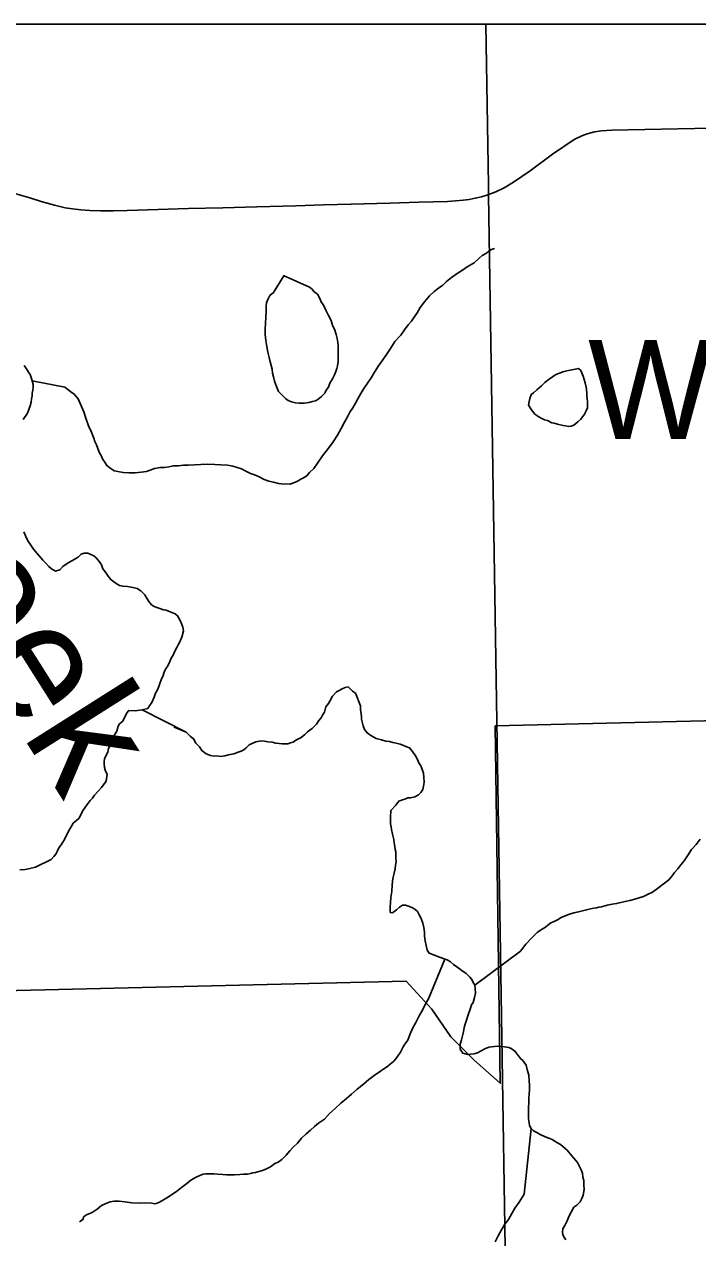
# Model space of a CAD drawing. Extents: x 103424 to 290657, y 38711 to 110967.
# Drawn here: x 146397 to 149253, y 105819 to 110967 of the extents above; entities that cross this region are included whole.
import ezdxf

# ---------------------------------------------------------------- set-up
doc = ezdxf.new("R2010")
doc.units = 0
for name, color, linetype in [('GM_X_Corporation', 7, 'Continuous'), ('GM_X_County_Road', 7, 'Continuous'), ('GM_X_Minor_Lake', 7, 'Continuous'), ('GM_X_Minor_River', 7, 'Continuous'), ('GM_X_Minor_River_Text', 7, 'Continuous'), ('GM_X_Unincorporated_Text', 7, 'Continuous')]:
    doc.layers.add(name, color=color, linetype=linetype)

msp = doc.modelspace()

# ---------------------------------------------------------------- linework, layer by layer
at = {"layer": 'GM_X_Corporation'}
for points in [[(103423.7, 96534.8), (103423.7, 38711.2), (175679.7, 38711.2), (175679.7, 110967.2), (119699, 110967.2), (119716.9, 106542.5), (119719.8, 106322.8), (119720.8, 106006.3), (119709.7, 99445.7), (119706.4, 99064.2), (119663.9, 96690), (117026.4, 96688.2), (115542.1, 96665), (105081.7, 96574.5)], [(173175.4, 110967.2), (148354.5, 110967.2), (148366.5, 110284), (148366.4, 110242.2), (148494.2, 102114.7), (148500.5, 101714.1), (148505.8, 101377.4), (148509.9, 101119.2), (148594.2, 97294.7), (158050.5, 97608.1), (158064.2, 97608.5), (162306.4, 97749.1), (162479.3, 97753.8), (165116.9, 97825.6), (173478.4, 98058.2), (173457.5, 99090), (173443.3, 99817.2), (173398.5, 101988.3), (173365.2, 103570.9), (173327.2, 105148.6), (173218, 109584.4)]]:
    msp.add_lwpolyline(points, close=True, dxfattribs=at)
for points in [[(138975.4, 97011.8), (139429.1, 97024), (139728.9, 97032.9), (143874.9, 97133.2), (145163.5, 97184.6), (148487, 97291.3), (148594.2, 97294.7), (148509.9, 101119.2), (148505.8, 101377.4), (148500.5, 101714.1), (148494.2, 102114.7), (148366.4, 110242.2), (148366.5, 110284), (148354.5, 110967.2), (119699, 110967.2)], [(143990.8, 105738), (143934.5, 105824.1), (143956.1, 105837.7), (143732.3, 106186.9), (144167, 106186.9), (144134.6, 106366.9), (144126.7, 106598.4), (144119, 106829.5), (144501.4, 106830.1), (145298.7, 106848.8), (145379.7, 106849.7), (145784, 106854.4), (145796.1, 106854.8), (145871.9, 106856.5), (146069.5, 106861.2), (148016.2, 106907.4), (148126.2, 106788.4), (148206.1, 106671), (148305, 106572.3), (148415.7, 106474.7), (148394.4, 107990.6), (149341.4, 108013.6)]]:
    msp.add_lwpolyline(points, dxfattribs=at)
at = {"layer": 'GM_X_County_Road'}
for points in [[(148363.7, 110243.7), (148396.4, 110256.1), (148432.4, 110273.8), (148471.5, 110297.4), (148542.5, 110345.3), (148637.7, 110416.5), (148729.5, 110477.9), (148761.9, 110494), (148785.1, 110502.6), (148816, 110511.1), (148845.6, 110514.9), (148888.7, 110518.5), (149028.7, 110521.2), (149168.7, 110523.9), (149311.2, 110527.1)], [(146350.5, 110251.3), (146420.5, 110230.8), (146469, 110215.7), (146524.5, 110200.1), (146569.7, 110188.8), (146601, 110183.9), (146636, 110179.6), (146675.3, 110176.9), (146719.5, 110175.3), (146774.9, 110175.8), (146833.6, 110176.9), (146963.7, 110181), (147093.8, 110185), (147238.7, 110188.8), (147383.6, 110192.5), (147548.6, 110197.3), (147665.7, 110200.6), (147782.9, 110204), (147947.9, 110208.7), (148070.1, 110212.2), (148192.4, 110215.6), (148226, 110217.5), (148257.9, 110220.3), (148284, 110223.9), (148309.6, 110228.8), (148336.3, 110235.6), (148363.7, 110243.7)]]:
    msp.add_lwpolyline(points, dxfattribs=at)
at = {"layer": 'GM_X_Minor_Lake'}
for points in [[(147499.3, 109900.4), (147497.2, 109900.4), (147454.1, 109828.9), (147438.2, 109816.5), (147430.4, 109800.2), (147424.6, 109786), (147422.9, 109771.8), (147423.3, 109749.6), (147421.7, 109723.3), (147420.1, 109701), (147418.6, 109672.7), (147419, 109650.5), (147421.4, 109626.3), (147425.9, 109600.1), (147430.4, 109576), (147434.9, 109553.8), (147439.2, 109535.7), (147443.5, 109519.6), (147447.9, 109503.6), (147450.2, 109487.4), (147454.5, 109471.4), (147458.8, 109453.3), (147463.2, 109437.2), (147469.5, 109423.1), (147475.8, 109409.1), (147490.2, 109393.2), (147504.6, 109379.3), (147516.8, 109371.5), (147531, 109365.6), (147547.2, 109361.9), (147563.4, 109360.2), (147583.6, 109360.5), (147603.7, 109362.9)], [(147499.3, 109900.4), (147497.2, 109900.4), (147454.1, 109828.9), (147438.2, 109816.5), (147430.4, 109800.2), (147424.6, 109786), (147422.9, 109771.8), (147423.3, 109749.6), (147421.7, 109723.3), (147420.1, 109701), (147418.6, 109672.7), (147419, 109650.5), (147421.4, 109626.3), (147425.9, 109600.1), (147430.4, 109576), (147434.9, 109553.8), (147439.2, 109535.7), (147443.5, 109519.6), (147447.9, 109503.6), (147450.2, 109487.4), (147454.5, 109471.4), (147458.8, 109453.3), (147463.2, 109437.2), (147469.5, 109423.1), (147475.8, 109409.1), (147490.2, 109393.2), (147504.6, 109379.3), (147516.8, 109371.5), (147531, 109365.6), (147547.2, 109361.9), (147563.4, 109360.2), (147583.6, 109360.5), (147603.7, 109362.9), (147619.8, 109367.2), (147631.9, 109369.5), (147641.8, 109375.7), (147657.8, 109388.1), (147671.6, 109402.5), (147677.5, 109414.7), (147687.3, 109427), (147693.1, 109445.3), (147704.8, 109463.7), (147712.6, 109480), (147718.4, 109494.2), (147722.2, 109506.4), (147726, 109518.6), (147727.7, 109536.8), (147728.8, 109587.4), (147728.6, 109603.5), (147726.3, 109617.6), (147724, 109633.7), (147719.6, 109651.8), (147713.2, 109673.9), (147704.8, 109690), (147698.4, 109710), (147687.9, 109732.1), (147677.5, 109752.1), (147669.1, 109770.1), (147662.8, 109780.1), (147656.6, 109790.1), (147650.3, 109804.1), (147639.9, 109822.1), (147625.6, 109834), (147617.3, 109843.9), (147607.1, 109851.8), (147499.3, 109900.4)], [(147603.7, 109362.9), (147619.8, 109367.2), (147631.9, 109369.5), (147641.8, 109375.7), (147657.8, 109388.1), (147671.6, 109402.5), (147677.5, 109414.7), (147687.3, 109427), (147693.1, 109445.3), (147704.8, 109463.7), (147712.6, 109480), (147718.4, 109494.2), (147722.2, 109506.4), (147726, 109518.6), (147727.7, 109536.8), (147728.8, 109587.4), (147728.6, 109603.5), (147726.3, 109617.6), (147724, 109633.7), (147719.6, 109651.8), (147713.2, 109673.9), (147704.8, 109690), (147698.4, 109710), (147687.9, 109732.1), (147677.5, 109752.1), (147669.1, 109770.1), (147662.8, 109780.1), (147656.6, 109790.1), (147650.3, 109804.1), (147639.9, 109822.1), (147625.6, 109834), (147617.3, 109843.9), (147607.1, 109851.8), (147499.3, 109900.4)], [(148747.2, 109506.5), (148705, 109497.7), (148693, 109495.4), (148680.9, 109493.2), (148670.9, 109489), (148658.8, 109484.7), (148646.8, 109478.5), (148636.9, 109472.2), (148622.9, 109461.9), (148605, 109447.4), (148591.2, 109433), (148571.3, 109416.5), (148557.4, 109404.2), (148547.4, 109395.9), (148541.7, 109379.6), (148537.9, 109367.5), (148536.1, 109351.3), (148548.6, 109331.3), (148563, 109313.4), (148579.4, 109301.5), (148589.6, 109295.6), (148603.8, 109289.8), (148616, 109286), (148634.3, 109276.2), (148644.4, 109274.4)], [(148747.2, 109506.5), (148705, 109497.7), (148693, 109495.4), (148680.9, 109493.2), (148670.9, 109489), (148658.8, 109484.7), (148646.8, 109478.5), (148636.9, 109472.2), (148622.9, 109461.9), (148605, 109447.4), (148591.2, 109433), (148571.3, 109416.5), (148557.4, 109404.2), (148547.4, 109395.9), (148541.7, 109379.6), (148537.9, 109367.5), (148536.1, 109351.3), (148548.6, 109331.3), (148563, 109313.4), (148579.4, 109301.5), (148589.6, 109295.6), (148603.8, 109289.8), (148616, 109286), (148634.3, 109276.2), (148644.4, 109274.4), (148658.6, 109270.6), (148683, 109265), (148693.1, 109263.1), (148705.2, 109261.4), (148717.3, 109261.6), (148727.3, 109265.8), (148745.2, 109280.2), (148757.1, 109292.6), (148772.9, 109313.1), (148780.7, 109327.3), (148786.5, 109339.6), (148786.3, 109351.7), (148786.1, 109365.8), (148783.8, 109379.9), (148783.6, 109392), (148783.4, 109402.1), (148781.1, 109418.2), (148780.9, 109428.3), (148776.6, 109446.4), (148772.3, 109460.5), (148768, 109474.6), (148763.8, 109484.6), (148757.5, 109498.6), (148747.2, 109506.5)], [(148644.4, 109274.4), (148658.6, 109270.6), (148683, 109265), (148693.1, 109263.1), (148705.2, 109261.4), (148717.3, 109261.6), (148727.3, 109265.8), (148745.2, 109280.2), (148757.1, 109292.6), (148772.9, 109313.1), (148780.7, 109327.3), (148786.5, 109339.6), (148786.3, 109351.7), (148786.1, 109365.8), (148783.8, 109379.9), (148783.6, 109392), (148783.4, 109402.1), (148781.1, 109418.2), (148780.9, 109428.3), (148776.6, 109446.4), (148772.3, 109460.5), (148768, 109474.6), (148763.8, 109484.6), (148757.5, 109498.6), (148747.2, 109506.5)]]:
    msp.add_lwpolyline(points, dxfattribs=at)
at = {"layer": 'GM_X_Minor_River'}
for points in [[(148233.6, 109909.5), (148255.5, 109924), (148275.4, 109938.5), (148295.4, 109948.9), (148305.4, 109955.2), (148325.2, 109973.7), (148339.1, 109986.1), (148357.1, 109996.5), (148367, 110004.8), (148379, 110011), (148391.1, 110015.3), (148391.1, 110015.3)], [(146429.7, 109455.1), (146569.5, 109427.3), (146581.8, 109417.4), (146594, 109407.5), (146608.3, 109397.7), (146624.8, 109377.8), (146650, 109323.7), (146658.6, 109295.5), (146671.3, 109259.4), (146679.7, 109243.4), (146686.1, 109225.3), (146692.4, 109211.3), (146696.7, 109197.2), (146703, 109183.2), (146709.3, 109167.2), (146715.7, 109149.1), (146724, 109135.1), (146730.3, 109121.1), (146738.6, 109109.1), (146746.9, 109095.1), (146759.2, 109085.2), (146777.6, 109073.4), (146793.8, 109069.7), (146816.1, 109066), (146842.3, 109064.5), (146866.5, 109064.9), (146892.7, 109067.4), (146914.9, 109069.8), (146930.9, 109076.2), (146948.9, 109082.6), (146973.1, 109087), (146991.2, 109087.4), (147009.4, 109089.7), (147029.4, 109094.1), (147049.6, 109094.4), (147071.8, 109096.9), (147094, 109097.3), (147118.2, 109097.7), (147146.4, 109100.2), (147174.6, 109100.7), (147204.9, 109099.2), (147231.2, 109097.7), (147259.4, 109096.2), (147281.7, 109092.5), (147300, 109086.8), (147318.2, 109081.1), (147336.6, 109071.3), (147356.9, 109061.6), (147377.2, 109053.8), (147395.5, 109046.1), (147413.9, 109036.3), (147434.2, 109028.6), (147454.4, 109024.9), (147474.7, 109019.2), (147486.8, 109017.4), (147525.2, 109016.1), (147535.2, 109020.3), (147547.2, 109024.6), (147559.2, 109030.8), (147569.2, 109037.1), (147581.2, 109043.3), (147595.2, 109051.7), (147607, 109066), (147624.9, 109082.5), (147640.6, 109105), (147662.3, 109135.7), (147687.9, 109168.5), (147707.6, 109195.1), (147725.3, 109223.7), (147740.9, 109252.2), (147754.5, 109278.7), (147768.3, 109301.2), (147778, 109321.6), (147789.8, 109340), (147801.5, 109360.4), (147811.3, 109378.7), (147825, 109401.2), (147836.7, 109421.6), (147852.5, 109444.1), (147868.2, 109466.6), (147881.9, 109491.1), (147899.6, 109517.7), (147917.3, 109544.3), (147933, 109566.8), (147950.7, 109591.3), (147968.3, 109621.9), (147994.1, 109648.6), (148009.8, 109671.1), (148025.6, 109691.6), (148039.4, 109708), (148051.2, 109724.4), (148063, 109742.8), (148076.7, 109765.3), (148094.5, 109789.8), (148116.2, 109814.5), (148136.1, 109833), (148154, 109847.4), (148171.9, 109859.9), (148187.7, 109876.3), (148209.6, 109892.9), (148233.6, 109909.5)], [(146396.3, 109519.1), (146406.6, 109505.2), (146415, 109491.2), (146421.2, 109481.2), (146427.5, 109465.1), (146429.7, 109455.1), (146434.1, 109439), (146434.2, 109428.9), (146432.5, 109414.7), (146430.7, 109402.6), (146430.9, 109390.5), (146427.1, 109378.3), (146425.3, 109364.1), (146421.6, 109347.9), (146410, 109317.4), (146392.3, 109290.8)], [(146394.8, 108814.1), (146403.2, 108794), (146411.6, 108776), (146424.1, 108758), (146436.5, 108740.1), (146475.7, 108694.3), (146488, 108680.4), (146500.4, 108666.5), (146512.7, 108656.6), (146529, 108646.8), (146547, 108653.2), (146560.9, 108667.6), (146582.8, 108682.1), (146600.8, 108692.5), (146614.8, 108700.9), (146624.7, 108707.1), (146638.7, 108719.5), (146650.7, 108723.7), (146666.8, 108724), (146679, 108718.2), (146691.2, 108712.3), (146701.5, 108704.4), (146715.9, 108686.5), (146724.2, 108674.5), (146730.6, 108656.5), (146740.9, 108642.5), (146749.2, 108630.5), (146757.5, 108620.6), (146765.7, 108610.6), (146775.9, 108602.7), (146786.2, 108594.8), (146800.4, 108587), (146814.6, 108583.2), (146834.8, 108581.6), (146857.1, 108577.9), (146875.3, 108574.2), (146891.6, 108564.4), (146908.1, 108546.5)], [(146908.1, 108546.5), (146914.3, 108536.5), (146924.7, 108518.5), (146937.1, 108504.6), (146947.3, 108496.7), (146987.9, 108483.3), (146998.1, 108481.4), (147008.2, 108477.6), (147022.4, 108471.8), (147036.7, 108466), (147046.9, 108458.1), (147055.2, 108444.1), (147061.6, 108428), (147070, 108410), (147072.3, 108393.9), (147064.7, 108367.5), (147055, 108345.1), (147049.1, 108334.9), (147043.3, 108322.7), (147033.5, 108304.3), (147027.7, 108290.1), (147019.9, 108277.8), (147014.1, 108263.6), (147006.3, 108245.2), (146996.5, 108230.9), (146990.7, 108218.7), (146984.9, 108200.4), (146979.1, 108190.2), (146971.3, 108169.9), (146967.5, 108157.7), (146961.7, 108143.4), (146953.9, 108129.2), (146948.2, 108112.9), (146938.5, 108090.5), (146928.6, 108076.2), (146920.8, 108063.9), (146896.7, 108059.5), (146866.5, 108054.9), (146840.2, 108056.4), (146832.3, 108046.2), (146814.8, 108011.5), (146800.9, 107999.2), (146795, 107989), (146789.3, 107968.7), (146779.5, 107952.3), (146773.7, 107938.1), (146768, 107921.8), (146762.1, 107909.6), (146754.3, 107895.3), (146750.6, 107879.1), (146740.8, 107860.7), (146737, 107850.6), (146735.1, 107840.4), (146735.3, 107830.3), (146737.6, 107814.2), (146741.9, 107798.1), (146748.2, 107786.1), (146744.7, 107755.7), (146725, 107729.1), (146709.2, 107712.7), (146695.3, 107696.3), (146685.5, 107684), (146675.6, 107673.7), (146663.7, 107657.3), (146646, 107632.8), (146628.5, 107598.1), (146604.6, 107577.5), (146596.8, 107565.2), (146589, 107551), (146579.2, 107532.6), (146567.5, 107508.2), (146553.8, 107485.7), (146543.9, 107473.4), (146538.1, 107461.2), (146530.3, 107446.9), (146522.4, 107436.6), (146510.5, 107424.3), (146444.5, 107390.8), (146420.4, 107386.3), (146400.3, 107381.9), (146378.2, 107379.5)], [(146896.7, 108059.5), (147084, 107963.8), (147033.2, 107985.1), (147084, 107963.8), (147102.5, 107946), (147114.8, 107936.1), (147125.2, 107918.1), (147139.6, 107902.2), (147150, 107886.2), (147168.4, 107872.4), (147186.7, 107864.7), (147202.8, 107862.9), (147214.9, 107863.1), (147227.1, 107861.3), (147247.2, 107863.7), (147263.3, 107868), (147285.4, 107872.5), (147303.4, 107878.9), (147317.5, 107883.1), (147327.5, 107889.4), (147337.4, 107897.6), (147351.3, 107910), (147379.3, 107922.6), (147401.5, 107927.1), (147415.6, 107925.3), (147429.8, 107923.5), (147448, 107921.8), (147464.2, 107918.1), (147478.3, 107916.3), (147490.5, 107914.5), (147502.6, 107914.7), (147514.7, 107914.9), (147526.7, 107919.2), (147536.7, 107921.4), (147548.7, 107929.7), (147560.7, 107936), (147570.7, 107942.2), (147586.6, 107954.6), (147598.5, 107964.9), (147608.5, 107973.2), (147618.4, 107979.4), (147636.3, 107997.9), (147646.1, 108014.3), (147656, 108024.5), (147661.8, 108036.8), (147669.6, 108049), (147675.3, 108071.3), (147687.2, 108085.7), (147695, 108097.9), (147704.8, 108116.3), (147720.6, 108134.8), (147732.6, 108141), (147744.6, 108147.3), (147758.6, 108153.6), (147770.6, 108155.9), (147789.1, 108138), (147801.4, 108130.1), (147822.5, 108076), (147822.8, 108059.8), (147825.2, 108041.7), (147827.4, 108029.6), (147827.6, 108019.5), (147834.1, 107991.3), (147840.5, 107975.3), (147850.8, 107961.3), (147867.2, 107949.5), (147889.6, 107937.8), (147911.9, 107932.1), (147930.1, 107926.4), (147946.3, 107924.7), (147960.5, 107920.9), (147974.7, 107917.1), (147990.9, 107913.3), (148003.1, 107909.5), (148015.3, 107903.7), (148031.5, 107897.9), (148043.9, 107882), (148056.3, 107864), (148064.7, 107848), (148071, 107834), (148079.3, 107822), (148083.5, 107810), (148090, 107789.9), (148092.3, 107771.7), (148092.7, 107751.5), (148090.9, 107735.3), (148087.2, 107721.1), (148079.3, 107708.9), (148069.4, 107698.6), (148053.4, 107690.2), (148035.3, 107685.9), (148023.2, 107685.6), (148011.2, 107679.4), (148001.2, 107677.2), (147985.1, 107670.8), (147973.3, 107654.5), (147951.5, 107631.9), (147950, 107603.5), (147950.3, 107587.4), (147950.5, 107575.3), (147952.8, 107563.2)], [(147952.8, 107563.2), (147955, 107551.1), (147959.4, 107531), (147963.8, 107508.8), (147966.1, 107494.7), (147968.4, 107478.6), (147970.6, 107466.5), (147972.8, 107456.5), (147973.1, 107442.3), (147973.4, 107428.2), (147973.6, 107414.1), (147971.8, 107399.9), (147970.1, 107383.7), (147966.4, 107365.5), (147960.8, 107343.1), (147957.2, 107316.8), (147955.7, 107288.5), (147952.1, 107262.2), (147950.5, 107242), (147948.8, 107221.7), (147949, 107209.6), (147949.2, 107199.5), (147959.3, 107197.7), (147975.2, 107210.1), (147989.1, 107222.4), (148001.1, 107230.7), (148013.2, 107230.9), (148031.5, 107225.2), (148043.7, 107219.4), (148053.9, 107213.5), (148064.1, 107203.6), (148072.5, 107189.6), (148080.8, 107173.6), (148087.2, 107153.5), (148091.6, 107135.4), (148094, 107115.2), (148094.3, 107099.1), (148096.6, 107078.9), (148105.4, 107038.7), (148113.7, 107026.7), (148132, 107018.9), (148144.2, 107015.1), (148154.4, 107011.3), (148170.6, 107005.5), (148180.7, 107001.6), (148190.9, 106997.8), (148205.2, 106990), (148217.5, 106978), (148231.8, 106968.2), (148252.3, 106952.4), (148270.6, 106940.6), (148287.1, 106924.7), (148295.3, 106914.8), (148301.6, 106902.8), (148307.8, 106890.8), (148310.1, 106876.7), (148310.5, 106856.5), (148306.8, 106838.2), (148301.1, 106817.9), (148293.2, 106807.7), (148287.5, 106789.4), (148279.8, 106765), (148272.2, 106742.7), (148264.6, 106716.3), (148259, 106687.9), (148251.5, 106659.5), (148245.7, 106641.2), (148245.9, 106629.1), (148246.1, 106619), (148256.5, 106603), (148276.8, 106597.3), (148288.9, 106597.5), (148305, 106599.8), (148319, 106604.1), (148335, 106612.5), (148351, 106620.9), (148367.1, 106627.2), (148403.3, 106631.9), (148425.5, 106630.3), (148441.7, 106628.5), (148451.8, 106626.7), (148462, 106622.8), (148478.3, 106611), (148492.8, 106591.1), (148501.1, 106579.1), (148511.3, 106571.2), (148525.8, 106551.3), (148530.2, 106533.1), (148536.6, 106509), (148539.1, 106486.8), (148539.5, 106464.6), (148539.8, 106446.5), (148538.1, 106430.3), (148536.4, 106410), (148536.7, 106391.9), (148535.1, 106371.6), (148535.5, 106349.4), (148535.9, 106323.2), (148538.2, 106307), (148540.5, 106295), (148546.7, 106282.9)], [(148307.8, 106890.8), (148501, 107035.6), (148524.7, 107064.3), (148550.4, 107091), (148574.2, 107115.7), (148594.1, 107128.2), (148608.1, 107136.5), (148618.1, 107144.8), (148630, 107155.1), (148644, 107161.4), (148658, 107167.7), (148674, 107178.1), (148706, 107190.8), (148728.1, 107197.2), (148748.2, 107201.6), (148764.3, 107206), (148782.3, 107210.3), (148798.4, 107214.6), (148812.5, 107216.9), (148824.5, 107219.2), (148834.6, 107221.4), (148844.7, 107223.6), (148854.7, 107225.8), (148868.8, 107230), (148890.9, 107234.5), (148909, 107236.8), (148927.1, 107241.2), (148945.1, 107245.5), (148965.2, 107250), (148987.3, 107256.4), (149009.4, 107262.9), (149023.5, 107267.1), (149043.4, 107277.6), (149061.4, 107286), (149083.4, 107300.5), (149131.1, 107337.7), (149145, 107354.1), (149154.8, 107368.5), (149168.6, 107384.9), (149182.5, 107401.3), (149196.3, 107417.7), (149210, 107440.2), (149227.7, 107466.7), (149247.5, 107487.3), (149263.2, 107509.8)], [(148180.7, 107001.6), (148111.1, 106832.7), (148099.4, 106812.3), (148087.7, 106787.9), (148072.1, 106761.3), (148058.4, 106732.8), (148044.7, 106710.3), (148033.1, 106683.9), (148023.5, 106657.4), (148011.7, 106641.1), (148003.8, 106628.8), (147998, 106618.6), (147992.1, 106606.4), (147982.3, 106592.1), (147972.5, 106577.7), (147962.6, 106567.5), (147948.6, 106555.1), (147938.7, 106546.8), (147880.9, 106507.4), (147859, 106490.9), (147835.2, 106470.2), (147809.3, 106449.6), (147785.4, 106429), (147763.6, 106410.4), (147739.7, 106389.7), (147715.9, 106367.1), (147692.1, 106346.5), (147670.3, 106321.8), (147644.4, 106305.2), (147628.5, 106290.8), (147610.6, 106276.3), (147592.8, 106259.9), (147572.9, 106241.3), (147555.1, 106220.8), (147537.3, 106204.3), (147523.4, 106187.9), (147507.6, 106169.5), (147489.8, 106151), (147473.8, 106140.6), (147459.8, 106134.3), (147441.9, 106119.8), (147423.9, 106111.4), (147407.9, 106105.1), (147391.8, 106100.7), (147377.8, 106096.4), (147365.7, 106094.2), (147355.7, 106092), (147343.6, 106089.8), (147327.4, 106089.5), (147311.3, 106087.2), (147289.2, 106086.8), (147271, 106086.4), (147254.9, 106086.2), (147238.7, 106087.9), (147218.5, 106089.5), (147200.3, 106091.2), (147182.1, 106090.9), (147168, 106090.7), (147155.9, 106088.4), (147141.9, 106084.1), (147125.9, 106075.8), (147103.9, 106063.3), (147086, 106048.8), (147064.1, 106032.3), (147042.2, 106015.7), (147022.3, 106003.2), (147004.4, 105990.8), (146970.4, 105970), (146960.4, 105965.8), (146950.4, 105963.6), (146938.2, 105965.4), (146912, 105966.9), (146885.7, 105966.4), (146853.4, 105967.9), (146823.1, 105971.4), (146798.8, 105975), (146778.6, 105974.6), (146760.5, 105972.3), (146740.5, 105963.8), (146724.5, 105955.5), (146706.6, 105941), (146684.7, 105926.5), (146660.7, 105916), (146648.7, 105907.7), (146646.9, 105897.5), (146634.9, 105889.2), (146630.9, 105887.1)], [(148546.7, 106282.9), (148517.5, 106003.6), (148495.8, 105970.9), (148478.2, 105944.4), (148464.4, 105921.9), (148450.7, 105897.4), (148435, 105876.9), (148421.3, 105852.4), (148407.6, 105828), (148394, 105801.5)], [(148546.7, 106282.9), (148557, 106273), (148571.3, 106265.2), (148585.5, 106257.4), (148605.9, 106247.6), (148626.2, 106239.9), (148638.4, 106234.1), (148648.6, 106228.2), (148658.8, 106222.3), (148671.1, 106214.5), (148681.3, 106206.6), (148699.7, 106190.7), (148718.3, 106168.8), (148728.6, 106156.9), (148743, 106139), (148759.7, 106107), (148764, 106092.9), (148766.3, 106076.8), (148770.6, 106062.7), (148770.9, 106044.5), (148771.3, 106024.3), (148767.7, 106000), (148761.9, 105985.8), (148754.1, 105971.5), (148740.2, 105957.1), (148728.3, 105948.8), (148716.5, 105928.4), (148708.8, 105912.1), (148699, 105891.7), (148689.3, 105871.4), (148681.5, 105857.1), (148679.7, 105842.9), (148681.9, 105832.9), (148686.2, 105822.8), (148694.4, 105810.9)]]:
    msp.add_lwpolyline(points, dxfattribs=at)

# ---------------------------------------------------------------- texts
at = {"layer": 'GM_X_Minor_River_Text'}
msp.add_text('Creek', height=503.46, rotation=302.3363, dxfattribs=at).set_placement((145603, 109187.9))
at = {"layer": 'GM_X_Unincorporated_Text'}
msp.add_text('West Bass Lake', height=419.602, rotation=0, dxfattribs=at).set_placement((148788.6, 109207.8))

doc.saveas('drawing.dxf')
